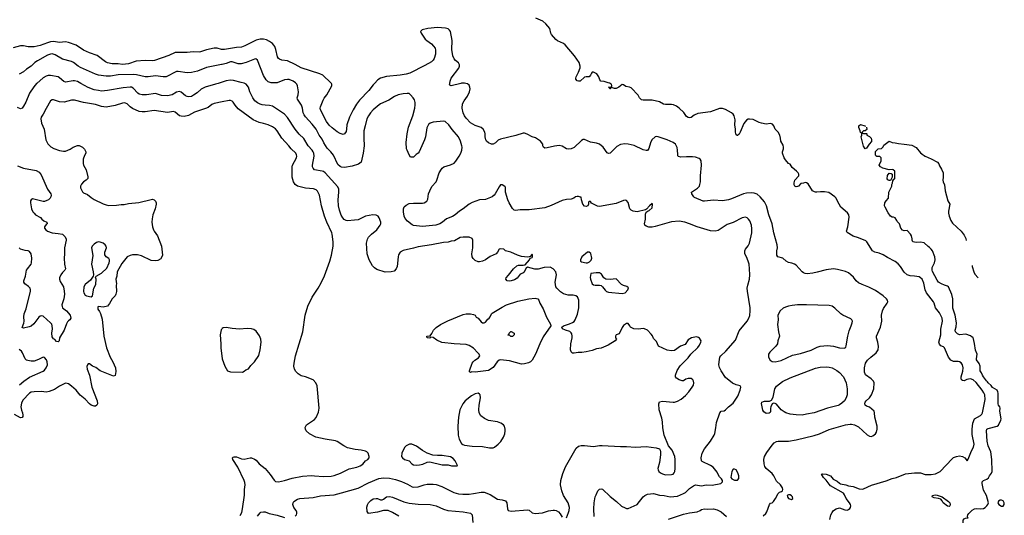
# Model space of a CAD drawing. Header units: inches. Extents: x 1678809 to 1859548, y 384609 to 522868.
# Tile 314 of 386: x 1817298 to 1830427, y 424244 to 430849. Entities that reach past the tile are written whole.
import ezdxf

# ---------------------------------------------------------------- set-up
doc = ezdxf.new("R2010")
doc.units = ezdxf.units.IN
doc.header["$MEASUREMENT"] = 0
for name, color, linetype in [('B8412', 7, 'Continuous'), ('B8413', 7, 'Continuous'), ('B8422', 7, 'Continuous'), ('B8423', 7, 'Continuous'), ('B8432', 7, 'Continuous')]:
    doc.layers.add(name, color=color, linetype=linetype)

msp = doc.modelspace()

# ---------------------------------------------------------------- linework, layer by layer
at = {"layer": 'B8412', "color": 5}
for points, elevation in [([(1817527, 430000), (1817523, 429997), (1817485, 429955), (1817430, 429872), (1817379, 429750), (1817350, 429696), (1817330, 429672), (1817310, 429662), (1817270, 429680)], 360), ([(1819944, 430000), (1819910, 429992), (1819770, 429950), (1819717, 429923), (1819665, 429875), (1819617, 429843), (1819590, 429828), (1819550, 429820), (1819530, 429824), (1819510, 429833), (1819450, 429882), (1819430, 429891), (1819390, 429883), (1819330, 429849), (1819270, 429833), (1819190, 429837), (1819110, 429867), (1818990, 429847), (1818930, 429847), (1818890, 429858), (1818872, 429870), (1818810, 429938), (1818790, 429949), (1818770, 429952), (1818678, 429942), (1818470, 429905), (1818390, 429898), (1818350, 429904), (1818290, 429916), (1818210, 429945), (1818114, 430000)], 360), ([(1820000, 429755), (1819890, 429734), (1819860, 429720), (1819810, 429681), (1819776, 429664), (1819630, 429618), (1819550, 429573), (1819490, 429560), (1819450, 429563), (1819430, 429570), (1819370, 429617), (1819350, 429627), (1819268, 429612), (1819090, 429637), (1818970, 429621), (1818930, 429621), (1818890, 429627), (1818804, 429664), (1818770, 429688), (1818730, 429728), (1818710, 429738), (1818690, 429741), (1818670, 429739), (1818570, 429708), (1818450, 429684), (1818390, 429694), (1818310, 429717), (1818150, 429746), (1818030, 429775), (1817990, 429775), (1817889, 429751), (1817830, 429756), (1817750, 429782), (1817730, 429783), (1817710, 429769), (1817650, 429667), (1817611, 429589), (1817584, 429550), (1817579, 429530), (1817587, 429470), (1817624, 429390), (1817648, 429248), (1817674, 429194), (1817714, 429154), (1817752, 429132), (1817830, 429106), (1817883, 429097), (1817910, 429099), (1817970, 429126), (1818010, 429151), (1818070, 429171), (1818091, 429171), (1818134, 429150), (1818164, 429124), (1818178, 429090), (1818178, 429070), (1818160, 429040), (1818145, 428990), (1818145, 428935), (1818151, 428910), (1818186, 428850), (1818205, 428755), (1818205, 428735), (1818185, 428710), (1818150, 428689), (1818124, 428656), (1818111, 428630), (1818111, 428610), (1818116, 428590), (1818136, 428556), (1818150, 428542), (1818201, 428521), (1818250, 428479), (1818290, 428455), (1818410, 428395), (1818450, 428380), (1818486, 428374), (1818590, 428379), (1818650, 428388), (1818690, 428385), (1818750, 428400), (1818885, 428415), (1819050, 428455), (1819070, 428456), (1819092, 428450), (1819111, 428430), (1819118, 428410), (1819118, 428390), (1819106, 428330), (1819075, 428250), (1819063, 428197), (1819061, 428150), (1819071, 428090), (1819083, 428050), (1819091, 428030), (1819135, 427970), (1819187, 427830), (1819203, 427710), (1819186, 427670), (1819178, 427662), (1819138, 427642), (1819110, 427637), (1819050, 427640), (1818923, 427703), (1818870, 427717), (1818804, 427716), (1818770, 427707), (1818733, 427687), (1818658, 427602), (1818599, 427490), (1818595, 427430), (1818582, 427390), (1818587, 427330), (1818583, 427310), (1818591, 427229), (1818581, 427190), (1818571, 427170), (1818532, 427130), (1818495, 427065), (1818467, 427033), (1818410, 427017), (1818350, 427028), (1818338, 427022), (1818341, 426990), (1818362, 426962), (1818375, 426935), (1818398, 426858), (1818421, 426630), (1818457, 426477), (1818505, 426350), (1818538, 426290), (1818574, 426210), (1818579, 426161), (1818570, 426106), (1818550, 426098), (1818370, 426169), (1818313, 426213), (1818270, 426233), (1818230, 426264), (1818210, 426262), (1818201, 426250), (1818194, 426226), (1818198, 426190), (1818228, 426110), (1818260, 425950), (1818329, 425770), (1818334, 425730), (1818328, 425712), (1818310, 425697), (1818290, 425700), (1818250, 425714), (1818230, 425728), (1818171, 425791), (1818106, 425846), (1818050, 425913), (1817990, 425967), (1817950, 425996), (1817930, 426002), (1817910, 426003), (1817830, 425963), (1817761, 425919), (1817690, 425894), (1817650, 425887), (1817590, 425895), (1817489, 425891), (1817450, 425883), (1817429, 425871), (1817342, 425778), (1817320, 425740), (1817313, 425690), (1817324, 425644), (1817337, 425610), (1817341, 425579), (1817339, 425561), (1817331, 425549), (1817310, 425541), (1817230, 425587)], 380), ([(1817270, 428903), (1817350, 428869), (1817519, 428839), (1817557, 428817), (1817584, 428784), (1817669, 428590), (1817712, 428530), (1817717, 428510), (1817715, 428490), (1817705, 428470), (1817684, 428450), (1817662, 428438), (1817630, 428428), (1817610, 428428), (1817470, 428460), (1817450, 428450), (1817443, 428437), (1817440, 428410), (1817455, 428330), (1817473, 428290), (1817489, 428269), (1817510, 428250), (1817575, 428215), (1817594, 428190), (1817618, 428170), (1817661, 428150), (1817664, 428130), (1817650, 428121), (1817630, 428090), (1817630, 428070), (1817645, 428050), (1817670, 428029), (1817730, 428007), (1817810, 428001), (1817869, 427989), (1817902, 427962), (1817916, 427930), (1817916, 427910), (1817896, 427810), (1817896, 427730), (1817889, 427670), (1817895, 427590), (1817910, 427530), (1817902, 427510), (1817870, 427481), (1817847, 427450), (1817831, 427410), (1817829, 427390), (1817838, 427358), (1817882, 427290), (1817893, 427233), (1817895, 427190), (1817886, 427130), (1817862, 427050), (1817865, 427025), (1817870, 427010), (1817922, 426970), (1817973, 426910), (1817979, 426870), (1817967, 426850), (1817950, 426838), (1817937, 426823), (1817923, 426797), (1817890, 426712), (1817827, 426610), (1817823, 426570), (1817810, 426554), (1817790, 426561), (1817766, 426586), (1817750, 426595), (1817730, 426623), (1817727, 426670), (1817736, 426730), (1817732, 426770), (1817725, 426790), (1817709, 426810), (1817610, 426898), (1817590, 426903), (1817570, 426898), (1817554, 426886), (1817486, 426794), (1817450, 426765), (1817425, 426755), (1817350, 426739), (1817330, 426748), (1817353, 426807), (1817357, 426830), (1817352, 426890), (1817358, 426930), (1817385, 426995), (1817441, 427230), (1817442, 427250), (1817436, 427270), (1817414, 427294), (1817368, 427330), (1817355, 427350), (1817355, 427370), (1817376, 427430), (1817390, 427510), (1817400, 427530), (1817449, 427590), (1817457, 427610), (1817461, 427670), (1817449, 427729), (1817430, 427758), (1817410, 427768), (1817370, 427772), (1817310, 427791), (1817290, 427810)], 360), ([(1820000, 426733), (1819993, 426727), (1819986, 426714), (1819973, 426650), (1819980, 426530), (1819978, 426470), (1820000, 426333)], 420), ([(1817297, 425983), (1817353, 426030), (1817430, 426083), (1817613, 426167), (1817630, 426179), (1817653, 426210), (1817668, 426250), (1817664, 426290), (1817655, 426315), (1817630, 426346), (1817610, 426352), (1817550, 426319), (1817490, 426300), (1817450, 426298), (1817407, 426307), (1817390, 426313), (1817370, 426330), (1817337, 426410), (1817323, 426430), (1817290, 426456)], 380)]:
    msp.add_lwpolyline(points, dxfattribs=dict(at, elevation=elevation))
at = {"layer": 'B8412', "color": 5, "elevation": 380}
msp.add_lwpolyline([(1818350, 427888), (1818321, 427879), (1818290, 427858), (1818263, 427830), (1818257, 427810), (1818273, 427707), (1818256, 427590), (1818277, 427490), (1818281, 427450), (1818278, 427430), (1818242, 427378), (1818170, 427319), (1818155, 427290), (1818151, 427229), (1818154, 427210), (1818170, 427176), (1818190, 427167), (1818250, 427155), (1818269, 427170), (1818285, 427270), (1818309, 427310), (1818314, 427326), (1818318, 427390), (1818308, 427412), (1818318, 427430), (1818390, 427473), (1818460, 427540), (1818492, 427608), (1818497, 427630), (1818494, 427650), (1818485, 427665), (1818450, 427689), (1818435, 427715), (1818435, 427750), (1818456, 427810), (1818453, 427830), (1818439, 427850), (1818412, 427872), (1818370, 427886)], close=True, dxfattribs=at)
at = {"layer": 'B8413', "color": 5}
for points, elevation in [([(1820000, 430454), (1819990, 430454), (1819930, 430468), (1819890, 430469), (1819790, 430449), (1819710, 430419), (1819690, 430417), (1819610, 430423), (1819530, 430411), (1819370, 430412), (1819288, 430372), (1819096, 430304), (1819070, 430300), (1818970, 430307), (1818850, 430297), (1818750, 430263), (1818670, 430253), (1818610, 430260), (1818530, 430260), (1818470, 430275), (1818442, 430290), (1818330, 430372), (1818230, 430407), (1818150, 430445), (1818050, 430509), (1817950, 430546), (1817910, 430555), (1817830, 430545), (1817750, 430557), (1817710, 430553), (1817670, 430543), (1817570, 430507), (1817490, 430486), (1817410, 430487), (1817350, 430501), (1817310, 430500), (1817210, 430474)], 320), ([(1820000, 430254), (1819990, 430251), (1819790, 430214), (1819670, 430163), (1819590, 430145), (1819530, 430142), (1819410, 430160), (1819390, 430158), (1819250, 430088), (1819210, 430089), (1819110, 430102), (1819010, 430086), (1818973, 430087), (1818855, 430115), (1818810, 430121), (1818610, 430113), (1818510, 430099), (1818450, 430097), (1818350, 430111), (1818310, 430125), (1818111, 430211), (1818076, 430230), (1818017, 430277), (1817990, 430291), (1817870, 430323), (1817770, 430382), (1817730, 430393), (1817710, 430392), (1817670, 430377), (1817537, 430303), (1817501, 430279), (1817450, 430230), (1817390, 430190), (1817350, 430154), (1817290, 430125)], 340), ([(1818114, 430000), (1818070, 430025), (1818030, 430036), (1818010, 430036), (1817910, 430017), (1817885, 430025), (1817830, 430075), (1817810, 430087), (1817710, 430104), (1817676, 430104), (1817650, 430097), (1817610, 430073), (1817527, 430000)], 360), ([(1820000, 430017), (1819970, 430006), (1819944, 430000)], 360)]:
    msp.add_lwpolyline(points, dxfattribs=dict(at, elevation=elevation))
at = {"layer": 'B8422', "color": 5}
for points, elevation in [([(1824590, 424212), (1824618, 424282), (1824627, 424310), (1824629, 424350), (1824610, 424409), (1824550, 424510), (1824525, 424570), (1824510, 424650), (1824513, 424710), (1824539, 424801), (1824575, 424890), (1824720, 425140), (1824750, 425166), (1824786, 425174), (1824830, 425176), (1824950, 425161), (1825030, 425174), (1825066, 425174), (1825310, 425160), (1825390, 425162), (1825510, 425150), (1825650, 425159), (1825785, 425145), (1825828, 425128), (1825839, 425110), (1825844, 425090), (1825845, 425050), (1825828, 424950), (1825808, 424870), (1825810, 424850), (1825821, 424830), (1825844, 424810), (1825870, 424796), (1825910, 424785), (1825990, 424787), (1826010, 424793), (1826025, 424810), (1826034, 424830), (1826039, 424870), (1826040, 424990), (1826034, 425030), (1825999, 425110), (1825949, 425170), (1825893, 425313), (1825873, 425410), (1825868, 425490), (1825860, 425540), (1825825, 425650), (1825819, 425730), (1825830, 425755), (1825870, 425767), (1826010, 425751), (1826030, 425751), (1826070, 425765), (1826117, 425790), (1826178, 425842), (1826221, 425890), (1826265, 425950), (1826281, 425979), (1826289, 426010), (1826285, 426030), (1826273, 426050), (1826250, 426069), (1826210, 426069), (1826182, 426058), (1826150, 426038), (1826130, 426038), (1826090, 426049), (1826054, 426074), (1826044, 426090), (1826041, 426110), (1826065, 426175), (1826103, 426237), (1826210, 426344), (1826248, 426392), (1826340, 426480), (1826363, 426510), (1826381, 426550), (1826383, 426570), (1826364, 426604), (1826350, 426616), (1826321, 426621), (1826258, 426610), (1826210, 426582), (1826170, 426519), (1826110, 426498), (1826030, 426442), (1825990, 426435), (1825930, 426443), (1825817, 426497), (1825790, 426562), (1825750, 426601), (1825736, 426636), (1825719, 426659), (1825670, 426710), (1825630, 426729), (1825610, 426732), (1825550, 426724), (1825488, 426730), (1825442, 426750), (1825435, 426770), (1825410, 426802), (1825390, 426802), (1825348, 426772), (1825330, 426748), (1825290, 426664), (1825250, 426649), (1825242, 426630), (1825242, 426610), (1825254, 426590), (1825239, 426570), (1825146, 426510), (1825050, 426470), (1824990, 426464), (1824930, 426441), (1824850, 426421), (1824792, 426412), (1824746, 426414), (1824690, 426403), (1824670, 426403), (1824650, 426422), (1824641, 426450), (1824648, 426530), (1824666, 426610), (1824667, 426630), (1824661, 426661), (1824650, 426677), (1824632, 426692), (1824575, 426710), (1824538, 426730), (1824529, 426750), (1824549, 426770), (1824630, 426795), (1824670, 426814), (1824691, 426829), (1824706, 426850), (1824734, 426926), (1824752, 427010), (1824756, 427070), (1824752, 427112), (1824735, 427155), (1824714, 427170), (1824678, 427178), (1824610, 427180), (1824550, 427197), (1824510, 427224), (1824459, 427270), (1824447, 427290), (1824439, 427350), (1824456, 427450), (1824448, 427490), (1824410, 427529), (1824370, 427549), (1824290, 427546), (1824210, 427523), (1824165, 427525), (1824070, 427549), (1824050, 427538), (1824019, 427481), (1824008, 427472), (1823970, 427459), (1823930, 427404), (1823896, 427384), (1823850, 427367), (1823830, 427364), (1823798, 427370), (1823781, 427390), (1823787, 427410), (1823817, 427443), (1823882, 427530), (1823929, 427571), (1823950, 427579), (1824010, 427576), (1824037, 427583), (1824095, 427650), (1824107, 427673), (1824130, 427682), (1824138, 427690), (1824138, 427710), (1824130, 427726), (1824105, 427695), (1824093, 427687), (1824070, 427684), (1823990, 427694), (1823938, 427710), (1823848, 427750), (1823778, 427770), (1823752, 427792), (1823710, 427797), (1823691, 427789), (1823671, 427750), (1823651, 427730), (1823570, 427692), (1823510, 427650), (1823470, 427630), (1823430, 427622), (1823410, 427623), (1823370, 427641), (1823346, 427666), (1823330, 427690), (1823326, 427730), (1823342, 427810), (1823341, 427910), (1823330, 427935), (1823290, 427949), (1823210, 427953), (1823170, 427947), (1823096, 427904), (1823050, 427898), (1823010, 427884), (1822950, 427879), (1822790, 427848), (1822610, 427824), (1822550, 427805), (1822410, 427775), (1822370, 427750), (1822350, 427715), (1822343, 427690), (1822330, 427558), (1822317, 427530), (1822290, 427497), (1822253, 427487), (1822170, 427483), (1822062, 427522), (1822030, 427543), (1822001, 427570), (1821957, 427650), (1821933, 427730), (1821923, 427870), (1821935, 427925), (1821950, 427950), (1821990, 427990), (1822062, 428050), (1822105, 428110), (1822112, 428130), (1822112, 428150), (1822093, 428210), (1822076, 428230), (1822050, 428244), (1822008, 428248), (1821910, 428231), (1821810, 428184), (1821764, 428176), (1821670, 428170), (1821650, 428173), (1821626, 428186), (1821605, 428210), (1821586, 428246), (1821563, 428310), (1821549, 428369), (1821545, 428450), (1821555, 428550), (1821552, 428592), (1821542, 428622), (1821370, 428810), (1821350, 428824), (1821331, 428831), (1821230, 428850), (1821210, 428870), (1821202, 428890), (1821201, 428910), (1821223, 429030), (1821219, 429070), (1821211, 429090), (1821200, 429110), (1821145, 429170), (1821087, 429267), (1821026, 429326), (1820972, 429390), (1820870, 429548), (1820830, 429590), (1820670, 429696), (1820630, 429707), (1820570, 429709), (1820530, 429715), (1820503, 429723), (1820470, 429740), (1820435, 429770), (1820407, 429807), (1820368, 429888), (1820348, 429948), (1820320, 429990), (1820299, 430000)], 360), ([(1824959, 424230), (1824954, 424330), (1824957, 424410), (1824973, 424490), (1824984, 424516), (1825009, 424571), (1825030, 424593), (1825050, 424599), (1825070, 424591), (1825170, 424495), (1825255, 424430), (1825325, 424365), (1825370, 424342), (1825390, 424335), (1825410, 424335), (1825530, 424390), (1825610, 424490), (1825632, 424510), (1825670, 424527), (1825750, 424533), (1825830, 424513), (1825890, 424507), (1825970, 424492), (1826070, 424499), (1826150, 424534), (1826174, 424550), (1826230, 424601), (1826282, 424638), (1826310, 424650), (1826390, 424637), (1826450, 424649), (1826530, 424644), (1826648, 424670), (1826668, 424690), (1826668, 424710), (1826658, 424730), (1826630, 424758), (1826610, 424788), (1826598, 424818), (1826582, 424842), (1826545, 424885), (1826510, 424909), (1826399, 424959), (1826389, 424970), (1826383, 425010), (1826398, 425070), (1826430, 425130), (1826509, 425230), (1826558, 425310), (1826567, 425333), (1826582, 425410), (1826590, 425482), (1826635, 425610), (1826650, 425631), (1826690, 425637), (1826710, 425648), (1826751, 425689), (1826810, 425737), (1826849, 425790), (1826872, 425830), (1826903, 425910), (1826913, 425950), (1826906, 425970), (1826850, 425982), (1826803, 426003), (1826710, 426081), (1826652, 426170), (1826630, 426215), (1826620, 426250), (1826623, 426290), (1826636, 426350), (1826649, 426370), (1826716, 426430), (1826841, 426579), (1826890, 426703), (1826998, 426830), (1827022, 426870), (1827033, 426907), (1827040, 426970), (1827039, 427010), (1827002, 427230), (1827000, 427270), (1827007, 427310), (1827031, 427390), (1827035, 427450), (1827030, 427530), (1827023, 427590), (1827012, 427632), (1826990, 427690), (1826966, 427730), (1826969, 427769), (1826978, 427790), (1827010, 427835), (1827028, 427872), (1827059, 428010), (1827062, 428062), (1827055, 428110), (1827032, 428170), (1827018, 428190), (1826997, 428210), (1826977, 428217), (1826930, 428208), (1826810, 428148), (1826730, 428118), (1826610, 428042), (1826570, 428032), (1826510, 428037), (1826330, 428090), (1826230, 428130), (1826169, 428149), (1826090, 428164), (1825990, 428157), (1825770, 428092), (1825730, 428086), (1825686, 428086), (1825650, 428099), (1825633, 428113), (1825629, 428129), (1825642, 428190), (1825642, 428258), (1825650, 428282), (1825678, 428302), (1825690, 428305), (1825730, 428342), (1825738, 428390), (1825730, 428398), (1825698, 428370), (1825658, 428322), (1825645, 428315), (1825530, 428290), (1825477, 428297), (1825450, 428310), (1825436, 428330), (1825412, 428412), (1825390, 428439), (1825370, 428444), (1825350, 428441), (1825250, 428401), (1825030, 428360), (1825005, 428365), (1824924, 428404), (1824910, 428426), (1824890, 428426), (1824884, 428416), (1824882, 428390), (1824874, 428370), (1824850, 428358), (1824830, 428366), (1824809, 428389), (1824789, 428450), (1824786, 428486), (1824774, 428486), (1824750, 428495), (1824730, 428495), (1824710, 428489), (1824688, 428472), (1824650, 428457), (1824590, 428453), (1824530, 428441), (1824387, 428373), (1824299, 428341), (1824090, 428314), (1823970, 428315), (1823910, 428307), (1823890, 428312), (1823870, 428335), (1823827, 428407), (1823808, 428450), (1823774, 428550), (1823776, 428616), (1823768, 428628), (1823730, 428648), (1823710, 428648), (1823690, 428622), (1823638, 428530), (1823623, 428510), (1823597, 428490), (1823510, 428454), (1823430, 428447), (1823330, 428415), (1823290, 428391), (1823210, 428330), (1823161, 428299), (1823107, 428250), (1823070, 428227), (1822990, 428195), (1822936, 428150), (1822901, 428130), (1822849, 428111), (1822670, 428093), (1822550, 428108), (1822530, 428117), (1822470, 428163), (1822440, 428200), (1822427, 428230), (1822416, 428290), (1822416, 428330), (1822425, 428355), (1822450, 428379), (1822490, 428398), (1822550, 428405), (1822670, 428404), (1822690, 428410), (1822728, 428432), (1822742, 428458), (1822751, 428530), (1822765, 428570), (1822794, 428626), (1822850, 428690), (1822862, 428710), (1822893, 428807), (1822921, 428859), (1822930, 428871), (1822953, 428887), (1823044, 428916), (1823090, 428939), (1823115, 428965), (1823159, 429030), (1823179, 429070), (1823192, 429110), (1823197, 429150), (1823195, 429170), (1823174, 429230), (1823148, 429290), (1823066, 429386), (1823021, 429450), (1822970, 429492), (1822950, 429495), (1822810, 429483), (1822770, 429469), (1822750, 429453), (1822728, 429410), (1822710, 429290), (1822697, 429250), (1822626, 429090), (1822611, 429069), (1822586, 429054), (1822550, 429018), (1822510, 429018), (1822490, 429048), (1822464, 429110), (1822458, 429130), (1822452, 429212), (1822465, 429330), (1822483, 429417), (1822540, 429570), (1822568, 429670), (1822573, 429713), (1822570, 429748), (1822561, 429781), (1822545, 429810), (1822509, 429850), (1822490, 429864), (1822467, 429867), (1822410, 429863), (1822347, 429850), (1822294, 429826), (1822222, 429778), (1822111, 429730), (1822090, 429716), (1822010, 429648), (1821975, 429610), (1821947, 429570), (1821929, 429530), (1821903, 429437), (1821889, 429370), (1821885, 429270), (1821890, 429170), (1821876, 429070), (1821850, 428950), (1821815, 428925), (1821730, 428896), (1821630, 428878), (1821590, 428882), (1821570, 428891), (1821539, 428919), (1821482, 429042), (1821449, 429089), (1821398, 429138), (1821353, 429210), (1821330, 429258), (1821291, 429311), (1821250, 429391), (1821199, 429459), (1821110, 429553), (1821090, 429583), (1821078, 429610), (1821069, 429670), (1821057, 429710), (1821001, 429790), (1820997, 429810), (1821012, 429850), (1821017, 429890), (1821003, 429970), (1820994, 429990), (1820985, 430000)], 340), ([(1822030, 430000), (1822010, 429980), (1821954, 429906), (1821830, 429778), (1821790, 429722), (1821745, 429650), (1821694, 429550), (1821662, 429450), (1821657, 429390), (1821650, 429361), (1821630, 429329), (1821610, 429321), (1821570, 429331), (1821530, 429356), (1821466, 429406), (1821425, 429445), (1821390, 429493), (1821309, 429650), (1821306, 429670), (1821310, 429690), (1821343, 429777), (1821357, 429803), (1821392, 429848), (1821460, 429970), (1821460, 429990), (1821454, 430000)], 320), ([(1823181, 430000), (1823050, 429969), (1823035, 429975), (1823030, 429986), (1823032, 430000)], 320), ([(1827210, 424238), (1827248, 424270), (1827262, 424290), (1827296, 424390), (1827310, 424404), (1827330, 424410), (1827350, 424428), (1827377, 424470), (1827410, 424536), (1827430, 424551), (1827458, 424562), (1827469, 424571), (1827474, 424586), (1827469, 424610), (1827445, 424650), (1827390, 424700), (1827352, 424770), (1827330, 424799), (1827254, 424870), (1827236, 424896), (1827225, 424930), (1827220, 424990), (1827229, 425030), (1827259, 425081), (1827330, 425181), (1827360, 425210), (1827390, 425228), (1827410, 425233), (1827550, 425234), (1827650, 425250), (1827890, 425308), (1827963, 425330), (1828090, 425387), (1828308, 425448), (1828370, 425459), (1828390, 425459), (1828430, 425449), (1828482, 425422), (1828598, 425318), (1828630, 425298), (1828650, 425296), (1828676, 425304), (1828710, 425328), (1828725, 425350), (1828734, 425390), (1828732, 425430), (1828701, 425550), (1828698, 425610), (1828692, 425630), (1828630, 425685), (1828590, 425699), (1828574, 425710), (1828567, 425730), (1828572, 425750), (1828587, 425770), (1828630, 425811), (1828657, 425850), (1828687, 425930), (1828693, 426010), (1828681, 426030), (1828650, 426061), (1828577, 426117), (1828570, 426128), (1828561, 426150), (1828561, 426210), (1828578, 426270), (1828604, 426310), (1828647, 426353), (1828720, 426410), (1828744, 426450), (1828748, 426492), (1828740, 426550), (1828723, 426610), (1828723, 426630), (1828776, 426750), (1828792, 426830), (1828790, 426910), (1828801, 426970), (1828818, 427002), (1828867, 427070), (1828874, 427090), (1828870, 427110), (1828855, 427130), (1828810, 427170), (1828710, 427240), (1828623, 427283), (1828530, 427318), (1828483, 427343), (1828451, 427370), (1828417, 427417), (1828383, 427450), (1828350, 427474), (1828310, 427495), (1828202, 427522), (1828150, 427530), (1828050, 427516), (1827930, 427483), (1827873, 427473), (1827797, 427463), (1827770, 427466), (1827750, 427474), (1827730, 427490), (1827650, 427576), (1827630, 427593), (1827595, 427605), (1827550, 427614), (1827520, 427630), (1827472, 427672), (1827409, 427690), (1827395, 427710), (1827392, 427730), (1827394, 427770), (1827402, 427810), (1827398, 427850), (1827354, 428010), (1827330, 428130), (1827287, 428247), (1827258, 428370), (1827230, 428423), (1827170, 428490), (1827130, 428524), (1827090, 428536), (1827050, 428541), (1826990, 428537), (1826950, 428527), (1826790, 428460), (1826750, 428448), (1826670, 428435), (1826550, 428445), (1826430, 428430), (1826410, 428433), (1826298, 428478), (1826287, 428487), (1826259, 428530), (1826254, 428550), (1826338, 428602), (1826361, 428630), (1826369, 428651), (1826376, 428690), (1826376, 428770), (1826391, 428910), (1826385, 428970), (1826372, 428990), (1826359, 428999), (1826310, 429017), (1826270, 429023), (1826190, 429023), (1826116, 429016), (1826084, 429024), (1826075, 429035), (1826072, 429052), (1826071, 429110), (1826066, 429146), (1826042, 429190), (1826013, 429213), (1825930, 429247), (1825810, 429290), (1825790, 429292), (1825770, 429287), (1825728, 429250), (1825710, 429210), (1825688, 429132), (1825670, 429106), (1825650, 429105), (1825610, 429115), (1825491, 429171), (1825412, 429192), (1825367, 429193), (1825310, 429186), (1825260, 429160), (1825170, 429072), (1825150, 429067), (1825130, 429077), (1825078, 429150), (1825031, 429191), (1824990, 429203), (1824910, 429216), (1824830, 429254), (1824810, 429251), (1824790, 429238), (1824693, 429147), (1824650, 429127), (1824610, 429124), (1824590, 429128), (1824530, 429165), (1824490, 429171), (1824430, 429165), (1824330, 429141), (1824299, 429139), (1824282, 429150), (1824275, 429170), (1824275, 429190), (1824242, 429230), (1824174, 429274), (1824130, 429289), (1824066, 429326), (1824030, 429337), (1824010, 429336), (1823914, 429306), (1823710, 429258), (1823677, 429243), (1823643, 429210), (1823610, 429189), (1823590, 429189), (1823549, 429210), (1823524, 429230), (1823514, 429250), (1823504, 429290), (1823505, 429330), (1823501, 429350), (1823477, 429390), (1823451, 429411), (1823370, 429438), (1823310, 429473), (1823250, 429536), (1823228, 429568), (1823212, 429610), (1823199, 429670), (1823204, 429730), (1823223, 429770), (1823268, 429830), (1823298, 429890), (1823305, 429930), (1823302, 429950), (1823290, 429979), (1823270, 429996), (1823248, 430000)], 320), ([(1830000, 426055), (1829990, 426059), (1829970, 426061), (1829927, 426053), (1829890, 426038), (1829870, 426040), (1829858, 426050), (1829851, 426070), (1829851, 426090), (1829874, 426166), (1829880, 426210), (1829869, 426250), (1829850, 426274), (1829830, 426288), (1829810, 426293), (1829750, 426292), (1829713, 426313), (1829681, 426350), (1829630, 426475), (1829615, 426490), (1829583, 426503), (1829563, 426523), (1829556, 426550), (1829580, 426650), (1829583, 426723), (1829602, 426830), (1829599, 426870), (1829564, 426944), (1829508, 427010), (1829494, 427070), (1829485, 427090), (1829388, 427210), (1829373, 427250), (1829356, 427336), (1829330, 427390), (1829310, 427410), (1829290, 427422), (1829230, 427432), (1829170, 427436), (1829130, 427450), (1829090, 427485), (1829042, 427562), (1829010, 427595), (1828970, 427627), (1828870, 427678), (1828810, 427716), (1828757, 427737), (1828703, 427750), (1828670, 427768), (1828593, 427890), (1828580, 427900), (1828484, 427944), (1828410, 427964), (1828334, 428014), (1828322, 428030), (1828342, 428090), (1828357, 428217), (1828354, 428250), (1828337, 428277), (1828249, 428350), (1828201, 428430), (1828184, 428470), (1828169, 428489), (1828086, 428546), (1828030, 428557), (1827977, 428557), (1827929, 428549), (1827909, 428549), (1827895, 428555), (1827870, 428568), (1827810, 428662), (1827790, 428675), (1827770, 428678), (1827750, 428669), (1827713, 428667), (1827682, 428630), (1827670, 428625), (1827650, 428621), (1827635, 428630), (1827626, 428650), (1827626, 428674), (1827634, 428710), (1827688, 428770), (1827688, 428790), (1827678, 428810), (1827658, 428830), (1827599, 428879), (1827570, 428922), (1827550, 428935), (1827510, 428980), (1827491, 429010), (1827471, 429070), (1827469, 429090), (1827483, 429130), (1827485, 429150), (1827477, 429177), (1827448, 429230), (1827443, 429270), (1827432, 429310), (1827410, 429350), (1827370, 429392), (1827355, 429435), (1827336, 429456), (1827310, 429465), (1827250, 429459), (1827190, 429469), (1827159, 429479), (1827078, 429518), (1827030, 429524), (1827010, 429522), (1826990, 429510), (1826953, 429467), (1826904, 429350), (1826890, 429326), (1826870, 429306), (1826866, 429306), (1826850, 429316), (1826843, 429350), (1826843, 429390), (1826835, 429450), (1826837, 429517), (1826827, 429567), (1826812, 429590), (1826790, 429609), (1826710, 429653), (1826670, 429664), (1826630, 429665), (1826510, 429620), (1826340, 429600), (1826290, 429575), (1826250, 429546), (1826230, 429541), (1826210, 429544), (1826190, 429558), (1826152, 429612), (1826092, 429672), (1826056, 429696), (1826014, 429714), (1825990, 429720), (1825910, 429718), (1825885, 429725), (1825830, 429754), (1825730, 429778), (1825610, 429775), (1825590, 429782), (1825565, 429810), (1825544, 429844), (1825450, 429942), (1825430, 429952), (1825379, 429959), (1825350, 429981), (1825330, 429985), (1825287, 429950), (1825250, 429932), (1825230, 429933), (1825190, 429946), (1825178, 429942), (1825174, 429930), (1825166, 429930), (1825162, 429942), (1825149, 429950), (1825190, 429954), (1825195, 429970), (1825188, 429990), (1825173, 430000)], 280), ([(1820240, 424240), (1820260, 424280), (1820271, 424330), (1820294, 424514), (1820295, 424590), (1820305, 424650), (1820302, 424682), (1820291, 424710), (1820205, 424885), (1820141, 424990), (1820137, 425010), (1820143, 425017), (1820158, 425022), (1820190, 425022), (1820257, 424997), (1820290, 424992), (1820370, 425008), (1820390, 425008), (1820430, 424992), (1820450, 424977), (1820493, 424930), (1820570, 424870), (1820638, 424790), (1820690, 424713), (1820710, 424696), (1820750, 424690), (1820830, 424709), (1820930, 424741), (1821070, 424766), (1821190, 424776), (1821230, 424769), (1821350, 424762), (1821450, 424765), (1821490, 424774), (1821574, 424806), (1821690, 424862), (1821793, 424887), (1821837, 424903), (1821873, 424927), (1821910, 424968), (1821941, 424990), (1821956, 425010), (1821959, 425030), (1821944, 425070), (1821928, 425088), (1821910, 425100), (1821853, 425113), (1821770, 425122), (1821670, 425144), (1821619, 425170), (1821530, 425229), (1821510, 425237), (1821370, 425257), (1821247, 425287), (1821164, 425330), (1821119, 425370), (1821109, 425390), (1821105, 425415), (1821122, 425450), (1821230, 425519), (1821252, 425548), (1821282, 425618), (1821292, 425670), (1821263, 425970), (1821249, 426010), (1821210, 426050), (1821110, 426090), (1821050, 426101), (1821010, 426129), (1820981, 426161), (1820964, 426190), (1820954, 426230), (1820957, 426270), (1820977, 426370), (1821075, 426690), (1821103, 426910), (1821139, 427030), (1821200, 427150), (1821279, 427270), (1821319, 427341), (1821363, 427437), (1821434, 427630), (1821456, 427710), (1821478, 427830), (1821477, 427890), (1821465, 427990), (1821460, 428010), (1821393, 428150), (1821362, 428230), (1821321, 428370), (1821295, 428510), (1821270, 428562), (1821250, 428582), (1821216, 428596), (1821110, 428606), (1821001, 428630), (1820971, 428651), (1820947, 428687), (1820933, 428750), (1820932, 428888), (1820937, 428910), (1820988, 429010), (1820994, 429030), (1820991, 429050), (1820979, 429070), (1820917, 429130), (1820887, 429170), (1820793, 429270), (1820732, 429370), (1820710, 429394), (1820670, 429420), (1820610, 429448), (1820550, 429468), (1820490, 429479), (1820410, 429514), (1820210, 429662), (1820170, 429710), (1820146, 429750), (1820130, 429764), (1820110, 429771), (1820090, 429771), (1820000, 429755)], 380), ([(1828550, 429334), (1828590, 429334), (1828594, 429330), (1828594, 429310), (1828631, 429291), (1828651, 429271), (1828658, 429250), (1828656, 429224), (1828625, 429190), (1828590, 429138), (1828570, 429128), (1828550, 429166), (1828522, 429270), (1828518, 429290), (1828526, 429310), (1828526, 429330), (1828522, 429342), (1828508, 429348), (1828507, 429367), (1828487, 429413), (1828487, 429433), (1828510, 429452), (1828567, 429433), (1828577, 429432)], 260), ([(1828591, 429416), (1828592, 429388), (1828573, 429367), (1828550, 429366), (1828534, 429350), (1828538, 429338), (1828550, 429334)], 260), ([(1830000, 426620), (1829976, 426636), (1829916, 426656), (1829829, 426650), (1829802, 426662), (1829776, 426690), (1829772, 426710), (1829786, 426754), (1829791, 426811), (1829771, 426910), (1829743, 427003), (1829740, 427040), (1829740, 427130), (1829728, 427188), (1829682, 427290), (1829670, 427299), (1829628, 427310), (1829590, 427327), (1829550, 427353), (1829530, 427377), (1829470, 427493), (1829464, 427510), (1829466, 427546), (1829498, 427610), (1829506, 427650), (1829499, 427690), (1829469, 427769), (1829453, 427793), (1829430, 427815), (1829410, 427828), (1829357, 427877), (1829310, 427885), (1829250, 427879), (1829209, 427890), (1829199, 427910), (1829199, 427930), (1829189, 427969), (1829175, 427990), (1829130, 428038), (1829090, 428035), (1829070, 428044), (1829049, 428070), (1829030, 428128), (1828998, 428158), (1828994, 428174), (1828970, 428208), (1828950, 428219), (1828930, 428219), (1828909, 428229), (1828877, 428277), (1828837, 428350), (1828830, 428370), (1828833, 428410), (1828850, 428435), (1828885, 428470), (1828889, 428551), (1828929, 428630), (1828929, 428651), (1828938, 428670), (1828940, 428700), (1828956, 428724), (1828966, 428730), (1828966, 428830), (1828946, 428850), (1828930, 428855), (1828890, 428848), (1828808, 428870), (1828778, 428890), (1828758, 428910), (1828786, 428970), (1828786, 429010), (1828767, 429027), (1828728, 429028), (1828716, 429036), (1828708, 429050), (1828710, 429094), (1828746, 429130), (1828790, 429134), (1828810, 429154), (1828823, 429177), (1828890, 429231), (1828930, 429214), (1828970, 429210), (1829018, 429198), (1829090, 429192), (1829196, 429176), (1829250, 429145), (1829310, 429076), (1829347, 429048)], 260), ([(1829352, 429045), (1829370, 429031), (1829450, 428997), (1829537, 428950), (1829554, 428930), (1829563, 428903), (1829590, 428858), (1829611, 428810), (1829614, 428790), (1829614, 428750), (1829608, 428710), (1829611, 428690), (1829631, 428650), (1829637, 428570), (1829674, 428434), (1829699, 428390), (1829684, 428296), (1829684, 428270), (1829691, 428231), (1829715, 428175), (1829738, 428138), (1829852, 428030), (1829890, 427976), (1829913, 427933), (1829918, 427905)], 260), ([(1829998, 427574), (1829997, 427570), (1830000, 427561)], 260), ([(1820000, 426333), (1820000, 426330), (1820035, 426230), (1820070, 426171), (1820110, 426155), (1820269, 426151), (1820290, 426165), (1820315, 426185), (1820350, 426198), (1820380, 426240), (1820430, 426291), (1820486, 426374), (1820505, 426450), (1820519, 426550), (1820514, 426590), (1820495, 426635), (1820450, 426697), (1820419, 426719), (1820390, 426730), (1820332, 426732), (1820230, 426725), (1820130, 426733), (1820050, 426745), (1820010, 426741), (1820000, 426733)], 420), ([(1830000, 425323), (1829999, 425330), (1829998, 425370), (1830000, 425394)], 280), ([(1828103, 424190), (1828114, 424250), (1828130, 424283), (1828150, 424306), (1828186, 424330), (1828230, 424343), (1828299, 424319), (1828330, 424312), (1828350, 424320), (1828367, 424333), (1828376, 424350), (1828379, 424370), (1828375, 424390), (1828364, 424410), (1828317, 424470), (1828297, 424517), (1828281, 424541), (1828110, 424635), (1828090, 424657), (1828054, 424714), (1828017, 424750), (1827989, 424791), (1828004, 424796), (1828050, 424793), (1828110, 424772), (1828146, 424726), (1828199, 424699), (1828230, 424672), (1828245, 424665), (1828312, 424652), (1828350, 424635), (1828410, 424626), (1828490, 424597), (1828530, 424594), (1828550, 424599), (1828656, 424644), (1828850, 424704), (1828930, 424734), (1828990, 424748), (1829110, 424795), (1829230, 424812), (1829310, 424808), (1829370, 424790), (1829389, 424789), (1829451, 424789), (1829510, 424798), (1829572, 424830), (1829730, 424998), (1829750, 425013), (1829790, 425030), (1829830, 425036), (1829869, 425029), (1829899, 425010), (1829930, 424972), (1829946, 424994), (1829979, 425081), (1830000, 425120)], 280), ([(1820970, 424234), (1820988, 424250), (1820994, 424270), (1820993, 424287), (1820983, 424310), (1820954, 424350), (1820938, 424390), (1820943, 424410), (1820954, 424426), (1821003, 424457), (1821034, 424466), (1821210, 424482), (1821310, 424502), (1821490, 424519), (1821590, 424542), (1821810, 424604), (1821950, 424678), (1822087, 424733), (1822150, 424745), (1822230, 424738), (1822310, 424722), (1822390, 424693), (1822470, 424658), (1822530, 424622), (1822550, 424617), (1822610, 424622), (1822690, 424649), (1822730, 424657), (1822810, 424660), (1822850, 424653), (1822929, 424629), (1823089, 424549), (1823150, 424532), (1823206, 424526), (1823290, 424527), (1823350, 424533), (1823450, 424553), (1823492, 424552), (1823570, 424521), (1823670, 424461), (1823730, 424450), (1823775, 424435), (1823793, 424410), (1823801, 424330), (1823810, 424306), (1823850, 424299), (1824070, 424318), (1824090, 424311), (1824130, 424276), (1824170, 424270), (1824270, 424277), (1824350, 424302), (1824410, 424313), (1824431, 424311), (1824450, 424307), (1824481, 424290), (1824505, 424265), (1824530, 424218)], 360), ([(1822353, 424233), (1822270, 424283), (1822210, 424306), (1822150, 424306), (1822070, 424286), (1821950, 424270), (1821933, 424293), (1821929, 424351), (1821935, 424385), (1821948, 424412), (1821979, 424441), (1822010, 424462), (1822050, 424470), (1822070, 424467), (1822110, 424450), (1822130, 424450), (1822150, 424459), (1822189, 424491), (1822230, 424496), (1822270, 424485), (1822422, 424422), (1822490, 424406), (1822610, 424392), (1822770, 424386), (1822850, 424369), (1822950, 424326), (1823006, 424310), (1823211, 424291), (1823310, 424274), (1823333, 424250), (1823339, 424150)], 340), ([(1820470, 424231), (1820503, 424277), (1820515, 424285), (1820548, 424292), (1820570, 424289), (1820626, 424266), (1820730, 424245), (1820830, 424217)], 360), ([(1825950, 424192), (1826150, 424258), (1826230, 424277), (1826330, 424292), (1826370, 424307), (1826390, 424320), (1826428, 424332), (1826470, 424327), (1826550, 424330), (1826598, 424318), (1826650, 424290), (1826723, 424230)], 320), ([(1830000, 424071), (1829981, 424090), (1829970, 424109), (1829957, 424117), (1829950, 424119), (1829910, 424106), (1829890, 424109), (1829883, 424123), (1829877, 424163), (1829880, 424180), (1829890, 424195), (1829910, 424207), (1829946, 424210), (1829938, 424218), (1829935, 424230), (1829939, 424250), (1829953, 424270), (1829996, 424310), (1830000, 424312)], 260)]:
    msp.add_lwpolyline(points, dxfattribs=dict(at, elevation=elevation))
for points, elevation in [([(1828890, 428708), (1828875, 428715), (1828867, 428730), (1828869, 428771), (1828890, 428802), (1828920, 428800), (1828934, 428790), (1828934, 428750), (1828910, 428708)], 260), ([(1824890, 427753), (1824870, 427749), (1824795, 427690), (1824775, 427650), (1824778, 427630), (1824790, 427621), (1824850, 427607), (1824870, 427607), (1824897, 427623), (1824917, 427643), (1824925, 427670), (1824912, 427732)], 360), ([(1825030, 427476), (1824984, 427476), (1824914, 427466), (1824907, 427413), (1824911, 427390), (1824931, 427331), (1824950, 427316), (1824970, 427311), (1825030, 427311), (1825050, 427306), (1825070, 427291), (1825103, 427243), (1825125, 427225), (1825150, 427216), (1825330, 427202), (1825370, 427207), (1825409, 427250), (1825414, 427274), (1825394, 427294), (1825350, 427306), (1825321, 427321), (1825250, 427394), (1825170, 427386), (1825113, 427393), (1825089, 427410), (1825057, 427457)], 360), ([(1823990, 426258), (1823830, 426303), (1823710, 426316), (1823690, 426310), (1823665, 426290), (1823610, 426212), (1823550, 426174), (1823372, 426152), (1823326, 426154), (1823310, 426149), (1823298, 426158), (1823295, 426170), (1823333, 426270), (1823347, 426290), (1823369, 426310), (1823417, 426343), (1823433, 426370), (1823426, 426390), (1823409, 426410), (1823350, 426470), (1823290, 426509), (1823250, 426522), (1823090, 426530), (1822927, 426547), (1822859, 426579), (1822810, 426615), (1822782, 426618), (1822767, 426607), (1822730, 426609), (1822728, 426630), (1822770, 426634), (1822793, 426667), (1822814, 426710), (1822852, 426748), (1822910, 426787), (1823006, 426834), (1823210, 426921), (1823251, 426931), (1823310, 426931), (1823350, 426922), (1823372, 426910), (1823386, 426886), (1823412, 426870), (1823450, 426822), (1823470, 426811), (1823490, 426811), (1823510, 426816), (1823542, 426858), (1823557, 426870), (1823573, 426890), (1823589, 426930), (1823600, 426940), (1823730, 427019), (1823790, 427050), (1823942, 427098), (1824088, 427128), (1824170, 427139), (1824208, 427128), (1824219, 427110), (1824232, 427070), (1824278, 426998), (1824324, 426884), (1824374, 426790), (1824379, 426770), (1824277, 426623), (1824233, 426530), (1824176, 426390), (1824130, 426310), (1824110, 426290), (1824083, 426277), (1824030, 426261)], 360), ([(1827790, 427051), (1827670, 427050), (1827598, 427042), (1827549, 427031), (1827510, 427020), (1827477, 427003), (1827437, 426970), (1827407, 426910), (1827413, 426850), (1827405, 426785), (1827415, 426690), (1827431, 426630), (1827407, 426570), (1827405, 426530), (1827382, 426498), (1827300, 426420), (1827285, 426390), (1827285, 426350), (1827305, 426310), (1827330, 426295), (1827371, 426291), (1827450, 426308), (1827602, 426378), (1827710, 426400), (1827850, 426445), (1827930, 426485), (1827970, 426499), (1828070, 426505), (1828150, 426497), (1828230, 426477), (1828290, 426473), (1828302, 426478), (1828313, 426487), (1828318, 426502), (1828339, 426630), (1828357, 426703), (1828387, 426770), (1828400, 426810), (1828401, 426830), (1828395, 426850), (1828381, 426861), (1828274, 426910), (1828248, 426928), (1828166, 427006), (1828130, 427030), (1828090, 427041)], 340), ([(1823849, 426629), (1823830, 426646), (1823810, 426646), (1823806, 426650), (1823822, 426658), (1823827, 426673), (1823848, 426692), (1823852, 426692), (1823892, 426672), (1823892, 426650), (1823870, 426629)], 340), ([(1827730, 425580), (1827650, 425582), (1827573, 425593), (1827515, 425610), (1827490, 425621), (1827451, 425651), (1827390, 425724), (1827370, 425735), (1827350, 425738), (1827332, 425728), (1827316, 425690), (1827311, 425670), (1827311, 425629), (1827305, 425615), (1827290, 425605), (1827250, 425603), (1827222, 425622), (1827206, 425646), (1827190, 425734), (1827195, 425750), (1827230, 425766), (1827295, 425765), (1827322, 425778), (1827343, 425817), (1827367, 425930), (1827390, 425965), (1827470, 426029), (1827570, 426078), (1827910, 426206), (1827970, 426220), (1828050, 426225), (1828090, 426220), (1828130, 426209), (1828196, 426176), (1828229, 426149), (1828284, 426090), (1828319, 426010), (1828331, 425931), (1828330, 425850), (1828319, 425810), (1828295, 425770), (1828262, 425738), (1828230, 425716), (1828210, 425708), (1828070, 425673), (1827890, 425610), (1827790, 425590)], 320), ([(1823410, 425870), (1823370, 425864), (1823322, 425838), (1823240, 425770), (1823207, 425730), (1823169, 425651), (1823150, 425550), (1823142, 425430), (1823147, 425310), (1823159, 425259), (1823190, 425203), (1823208, 425188), (1823230, 425180), (1823330, 425166), (1823470, 425160), (1823563, 425143), (1823610, 425145), (1823630, 425151), (1823680, 425190), (1823712, 425228), (1823750, 425287), (1823766, 425330), (1823771, 425370), (1823771, 425391), (1823762, 425430), (1823749, 425450), (1823713, 425473), (1823670, 425490), (1823550, 425507), (1823494, 425534), (1823448, 425568), (1823425, 425610), (1823420, 425650), (1823424, 425710), (1823442, 425810), (1823437, 425850), (1823430, 425859)], 380), ([(1822510, 425193), (1822494, 425190), (1822450, 425169), (1822430, 425148), (1822395, 425070), (1822391, 425030), (1822401, 425010), (1822431, 424990), (1822490, 424968), (1822528, 424928), (1822550, 424917), (1822590, 424914), (1822630, 424918), (1822673, 424927), (1822730, 424952), (1822765, 424955), (1822930, 424918), (1823010, 424915), (1823055, 424905), (1823130, 424905), (1823138, 424910), (1823105, 424970), (1823079, 424999), (1823044, 425024), (1822930, 425042), (1822870, 425040), (1822806, 425046), (1822730, 425074), (1822668, 425108), (1822590, 425166), (1822526, 425190)], 380), ([(1826830, 424858), (1826810, 424858), (1826792, 424830), (1826782, 424750), (1826792, 424732), (1826830, 424712), (1826870, 424714), (1826887, 424733), (1826888, 424770), (1826874, 424810), (1826850, 424848)], 340), ([(1827550, 424519), (1827532, 424510), (1827536, 424490), (1827551, 424470), (1827590, 424456), (1827609, 424470), (1827604, 424490), (1827590, 424504), (1827570, 424515)], 320), ([(1829690, 424361), (1829670, 424366), (1829614, 424410), (1829598, 424438), (1829579, 424459), (1829550, 424470), (1829490, 424477), (1829466, 424490), (1829469, 424510), (1829504, 424516), (1829530, 424513), (1829599, 424490), (1829681, 424430), (1829700, 424410), (1829707, 424390), (1829699, 424370)], 260)]:
    msp.add_lwpolyline(points, close=True, dxfattribs=dict(at, elevation=elevation))
at = {"layer": 'B8423', "color": 5}
for points, elevation in [([(1825173, 430000), (1825170, 430002), (1825146, 430010), (1825090, 430025), (1825049, 430029), (1825035, 430050), (1825021, 430090), (1824995, 430130), (1824950, 430149), (1824930, 430149), (1824921, 430139), (1824911, 430110), (1824890, 430090), (1824850, 430089), (1824830, 430082), (1824770, 430031), (1824750, 430029), (1824730, 430036), (1824716, 430056), (1824713, 430070), (1824717, 430090), (1824750, 430150), (1824772, 430210), (1824772, 430230), (1824758, 430278), (1824696, 430370), (1824570, 430515), (1824550, 430531), (1824469, 430569), (1824447, 430587), (1824390, 430650), (1824380, 430670), (1824367, 430730), (1824316, 430796), (1824272, 430832), (1824181, 430870)], 280), ([(1823032, 430000), (1823038, 430030), (1823053, 430070), (1823155, 430205), (1823163, 430230), (1823162, 430250), (1823150, 430275), (1823110, 430305), (1823090, 430330), (1823074, 430370), (1823059, 430450), (1823065, 430570), (1823042, 430690), (1823030, 430712), (1823010, 430727), (1822976, 430736), (1822870, 430747), (1822742, 430730), (1822667, 430713), (1822650, 430702), (1822643, 430690), (1822650, 430672), (1822705, 430590), (1822725, 430570), (1822788, 430528), (1822818, 430498), (1822837, 430470), (1822844, 430444), (1822842, 430390), (1822826, 430334), (1822810, 430310), (1822788, 430290), (1822700, 430240), (1822502, 430138), (1822450, 430123), (1822370, 430110), (1822190, 430091), (1822110, 430070), (1822074, 430046), (1822030, 430000)], 320), ([(1821454, 430000), (1821448, 430010), (1821339, 430110), (1821302, 430130), (1821050, 430207), (1820970, 430253), (1820870, 430303), (1820792, 430312), (1820762, 430322), (1820750, 430332), (1820735, 430355), (1820715, 430450), (1820701, 430490), (1820689, 430510), (1820670, 430530), (1820630, 430559), (1820590, 430579), (1820550, 430591), (1820506, 430590), (1820450, 430576), (1820301, 430499), (1820255, 430485), (1820190, 430479), (1820030, 430452), (1820000, 430454)], 320), ([(1820985, 430000), (1820976, 430010), (1820944, 430030), (1820890, 430051), (1820870, 430054), (1820830, 430047), (1820731, 430009), (1820710, 430006), (1820650, 430006), (1820610, 430023), (1820586, 430050), (1820550, 430107), (1820468, 430308), (1820446, 430326), (1820430, 430325), (1820320, 430280), (1820250, 430260), (1820210, 430261), (1820130, 430287), (1820110, 430288), (1820050, 430266), (1820000, 430254)], 340), ([(1820299, 430000), (1820290, 430005), (1820250, 430011), (1820150, 430039), (1820110, 430042), (1820050, 430034), (1820000, 430017)], 360), ([(1823248, 430000), (1823230, 430004), (1823190, 430002), (1823181, 430000)], 320)]:
    msp.add_lwpolyline(points, dxfattribs=dict(at, elevation=elevation))
at = {"layer": 'B8432', "color": 5}
for points, elevation in [([(1830000, 427561), (1830020, 427490), (1830036, 427456), (1830077, 427408)], 260), ([(1830000, 424312), (1830029, 424330), (1830050, 424335), (1830110, 424330), (1830150, 424335), (1830170, 424346), (1830193, 424370), (1830208, 424390), (1830216, 424410), (1830188, 424508), (1830150, 424578), (1830133, 424670), (1830134, 424690), (1830149, 424710), (1830196, 424724), (1830217, 424743), (1830230, 424771), (1830256, 424804), (1830264, 424830), (1830260, 424990), (1830248, 425090), (1830214, 425170), (1830199, 425230), (1830190, 425370), (1830195, 425390), (1830210, 425400), (1830330, 425431), (1830350, 425444), (1830382, 425510), (1830384, 425530), (1830368, 425630), (1830371, 425671), (1830368, 425688), (1830352, 425710), (1830347, 425730), (1830344, 425870), (1830340, 425890), (1830330, 425910), (1830270, 425947), (1830250, 425973), (1830210, 426009), (1830205, 426025), (1830190, 426036), (1830148, 426090), (1830136, 426110), (1830125, 426145), (1830106, 426170), (1830107, 426230), (1830090, 426269), (1830057, 426317), (1830055, 426330), (1830067, 426390), (1830045, 426445), (1830032, 426532), (1830010, 426613), (1830000, 426620)], 260), ([(1830000, 425394), (1830007, 425473), (1830032, 425528), (1830110, 425575), (1830127, 425590), (1830137, 425610), (1830172, 425788), (1830166, 425850), (1830155, 425875), (1830132, 425910), (1830050, 426014), (1830010, 426051), (1830000, 426055)], 280), ([(1830000, 425120), (1830016, 425150), (1830027, 425190), (1830000, 425323)], 280)]:
    msp.add_lwpolyline(points, dxfattribs=dict(at, elevation=elevation))
at = {"layer": 'B8432', "color": 5, "elevation": 260}
msp.add_lwpolyline([(1830390, 424446), (1830370, 424445), (1830349, 424431), (1830343, 424410), (1830353, 424390), (1830390, 424367), (1830410, 424365), (1830427, 424390), (1830427, 424410), (1830418, 424430), (1830410, 424438)], close=True, dxfattribs=at)

doc.saveas('drawing.dxf')
